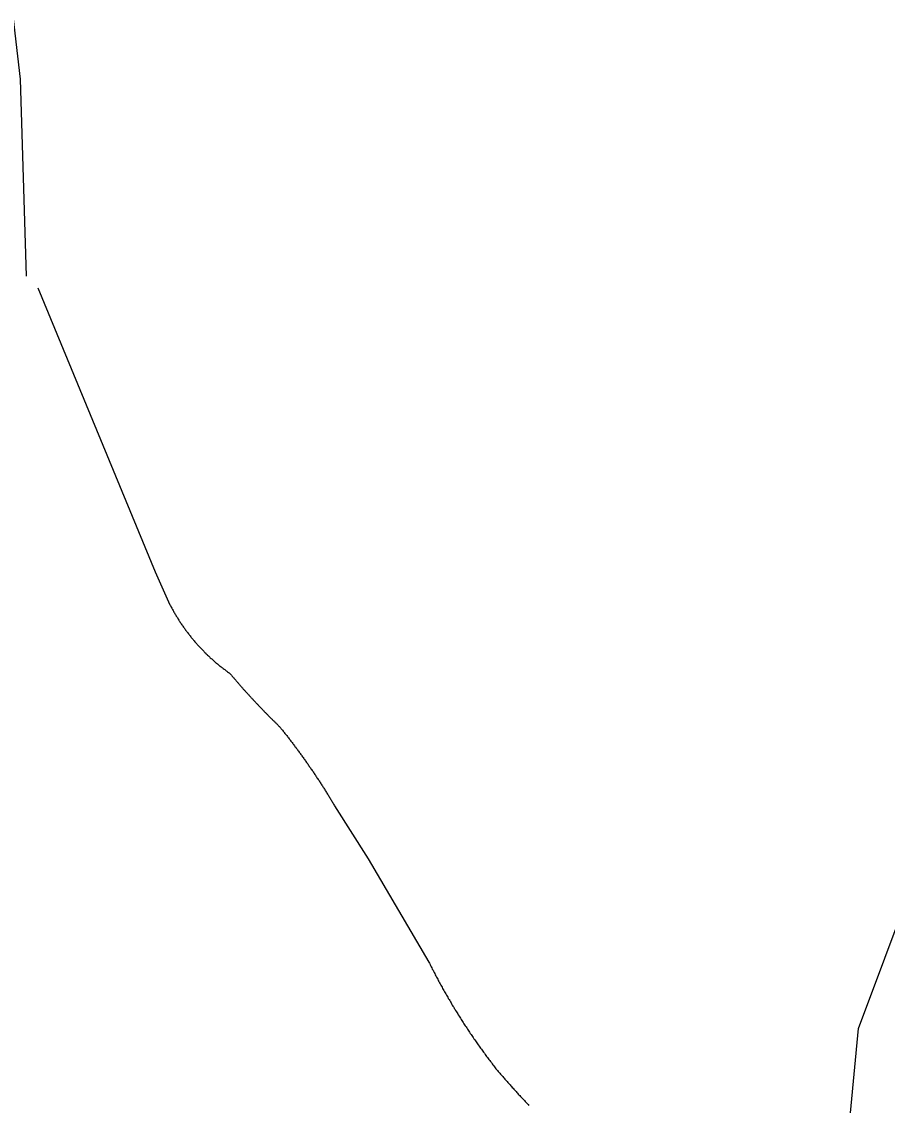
# Model space of a CAD drawing. Extents: x 1268485 to 1426702, y 514839 to 616766.
# Drawn here: x 1368086 to 1368974, y 579011 to 580122 of the extents above; entities that cross this region are included whole.
import ezdxf

# ---------------------------------------------------------------- set-up
doc = ezdxf.new("R2010")
doc.units = 0
for name, color, linetype in [('Old_Level_32', 7, 'Continuous'), ('Old_Level_35', 7, 'Continuous'), ('Old_Level_59', 7, 'Continuous')]:
    doc.layers.add(name, color=color, linetype=linetype)

msp = doc.modelspace()

# ---------------------------------------------------------------- linework, layer by layer
at = {"layer": 'Old_Level_32'}
msp.add_lwpolyline([(1368217.282, 582705.914), (1367806.591, 582008.866), (1367772.901, 581957.521), (1367769.012, 581895.193), (1367808.176, 581793.588), (1367899.501, 581643.001), (1367987.872, 581462.741), (1368008.807, 581392.086), (1368029.723, 581303.151), (1368034.952, 581198.524), (1368033.594, 581098.658), (1368052.865, 580858.211), (1368068.942, 580199.329), (1368084.629, 580063.313), (1368090.734, 579861.401)], dxfattribs=at)
at = {"layer": 'Old_Level_35'}
for p, q in [((1368102.989, 579849.255), (1368223.252, 579558.081)), ((1368223.252, 579558.081), (1368238.221, 579524.299))]:
    msp.add_line(p, q, dxfattribs=at)
for points in [[(1368238.221, 579524.299), (1368238.734, 579523.479), (1368239.246, 579522.607), (1368239.657, 579521.839), (1368240.169, 579520.916), (1368240.477, 579520.146), (1368240.989, 579519.275), (1368241.502, 579518.455), (1368242.015, 579517.635), (1368242.425, 579516.815), (1368242.835, 579515.943), (1368243.348, 579515.123), (1368243.86, 579514.302), (1368244.373, 579513.482), (1368244.885, 579512.714), (1368245.398, 579511.893), (1368245.911, 579511.073), (1368246.423, 579510.253), (1368246.833, 579509.433), (1368247.346, 579508.613), (1368247.859, 579507.792), (1368248.371, 579507.023), (1368248.884, 579506.203), (1368249.499, 579505.434), (1368250.012, 579504.614), (1368250.524, 579503.794), (1368251.139, 579503.076), (1368251.652, 579502.256), (1368252.165, 579501.487), (1368252.78, 579500.666), (1368253.293, 579499.949), (1368253.908, 579499.129), (1368254.42, 579498.36), (1368255.035, 579497.642), (1368255.548, 579496.822), (1368256.163, 579496.053), (1368256.676, 579495.335), (1368257.291, 579494.567), (1368257.906, 579493.797), (1368258.419, 579493.08), (1368259.034, 579492.311), (1368259.649, 579491.542), (1368260.264, 579490.824), (1368260.879, 579490.055), (1368261.392, 579489.338), (1368262.007, 579488.62), (1368262.622, 579487.851), (1368263.238, 579487.133), (1368263.853, 579486.415), (1368264.468, 579485.698), (1368265.083, 579484.98), (1368265.801, 579484.262), (1368266.416, 579483.545), (1368267.031, 579482.827), (1368267.646, 579482.109), (1368268.364, 579481.443), (1368268.979, 579480.726), (1368269.594, 579480.008), (1368270.209, 579479.29), (1368271.03, 579478.623), (1368271.645, 579477.957), (1368272.26, 579477.24), (1368272.978, 579476.573), (1368273.593, 579475.958), (1368274.208, 579475.24), (1368275.028, 579474.574), (1368275.643, 579473.856), (1368276.361, 579473.241), (1368276.976, 579472.574), (1368277.796, 579471.959), (1368278.411, 579471.241), (1368279.129, 579470.626), (1368279.744, 579469.96), (1368280.462, 579469.293), (1368281.282, 579468.678), (1368281.897, 579468.012), (1368282.615, 579467.397), (1368283.333, 579466.73), (1368284.153, 579466.115), (1368284.768, 579465.5), (1368285.486, 579464.885), (1368286.203, 579464.27), (1368287.024, 579463.706), (1368287.741, 579463.039), (1368288.459, 579462.424), (1368289.279, 579461.809), (1368289.997, 579461.246), (1368290.715, 579460.63), (1368291.535, 579460.066), (1368292.252, 579459.451), (1368292.97, 579458.888), (1368293.79, 579458.323), (1368294.508, 579457.76), (1368295.226, 579457.145), (1368296.046, 579456.58), (1368296.764, 579456.017), (1368297.481, 579455.452), (1368298.301, 579454.889), (1368299.122, 579454.325), (1368299.839, 579453.812)], [(1368299.839, 579453.812), (1368300.352, 579453.197), (1368300.865, 579452.633), (1368301.377, 579452.069), (1368301.787, 579451.506), (1368302.3, 579450.941), (1368302.71, 579450.378), (1368303.223, 579449.763), (1368303.735, 579449.198), (1368304.248, 579448.635), (1368304.761, 579448.071), (1368305.273, 579447.507), (1368305.786, 579446.943), (1368306.298, 579446.379), (1368306.709, 579445.815), (1368307.221, 579445.252), (1368307.734, 579444.687), (1368308.144, 579444.124), (1368308.657, 579443.509), (1368309.169, 579442.944), (1368309.579, 579442.381), (1368310.092, 579441.817), (1368310.605, 579441.253), (1368311.117, 579440.689), (1368311.63, 579440.125), (1368312.142, 579439.561), (1368312.655, 579438.997), (1368313.168, 579438.433), (1368313.578, 579437.87), (1368314.09, 579437.305), (1368314.603, 579436.742), (1368315.116, 579436.229), (1368315.628, 579435.665), (1368316.141, 579435.101), (1368316.654, 579434.589), (1368317.166, 579434.025), (1368317.576, 579433.461), (1368318.089, 579432.897), (1368318.704, 579432.333), (1368319.217, 579431.769), (1368319.729, 579431.205), (1368320.242, 579430.693), (1368320.755, 579430.129), (1368321.267, 579429.565), (1368321.78, 579429.001), (1368322.293, 579428.437), (1368322.703, 579427.873), (1368323.215, 579427.36), (1368323.728, 579426.797), (1368324.241, 579426.233), (1368324.753, 579425.669), (1368325.368, 579425.105), (1368325.881, 579424.644), (1368326.394, 579424.08), (1368326.906, 579423.516), (1368327.419, 579422.952), (1368327.829, 579422.439), (1368328.342, 579421.876), (1368328.854, 579421.311), (1368329.469, 579420.748), (1368329.982, 579420.235), (1368330.495, 579419.671), (1368331.007, 579419.107), (1368331.52, 579418.646), (1368332.033, 579418.082), (1368332.545, 579417.518), (1368333.16, 579417.005), (1368333.673, 579416.442), (1368334.083, 579415.877), (1368334.596, 579415.365), (1368335.108, 579414.801), (1368335.723, 579414.237), (1368336.236, 579413.776), (1368336.749, 579413.212), (1368337.261, 579412.699), (1368337.774, 579412.136), (1368338.389, 579411.623), (1368338.902, 579411.059), (1368339.414, 579410.495), (1368339.825, 579409.983), (1368340.542, 579409.418), (1368340.952, 579408.957), (1368341.465, 579408.393), (1368341.978, 579407.88), (1368342.593, 579407.317), (1368343.105, 579406.804), (1368343.618, 579406.24), (1368344.131, 579405.727), (1368344.746, 579405.164), (1368345.258, 579404.702), (1368345.771, 579404.189), (1368346.284, 579403.626), (1368346.899, 579403.113), (1368347.411, 579402.549), (1368347.924, 579402.088), (1368348.539, 579401.524), (1368348.949, 579401.011), (1368349.462, 579400.499), (1368349.975, 579399.935), (1368350.59, 579399.422)], [(1368350.59, 579399.422), (1368351.205, 579398.602), (1368351.923, 579397.885), (1368352.538, 579397.115), (1368353.153, 579396.295), (1368353.768, 579395.577), (1368354.383, 579394.757), (1368354.998, 579393.989), (1368355.614, 579393.168), (1368356.229, 579392.399), (1368356.844, 579391.63), (1368357.459, 579390.81), (1368358.177, 579390.041), (1368358.792, 579389.272), (1368359.407, 579388.452), (1368360.022, 579387.683), (1368360.637, 579386.863), (1368361.252, 579386.042), (1368361.765, 579385.325), (1368362.38, 579384.504), (1368362.995, 579383.684), (1368363.611, 579382.864), (1368364.226, 579382.146), (1368364.841, 579381.326), (1368365.456, 579380.506), (1368365.969, 579379.686), (1368366.584, 579378.917), (1368367.301, 579378.148), (1368367.917, 579377.328), (1368368.532, 579376.507), (1368369.044, 579375.687), (1368369.66, 579374.867), (1368370.275, 579374.047), (1368370.89, 579373.227), (1368371.403, 579372.458), (1368372.018, 579371.689), (1368372.633, 579370.868), (1368373.248, 579370.048), (1368373.761, 579369.228), (1368374.376, 579368.46), (1368374.991, 579367.639), (1368375.504, 579366.767), (1368376.119, 579365.947), (1368376.734, 579365.127), (1368377.247, 579364.307), (1368377.862, 579363.487), (1368378.477, 579362.666), (1368378.989, 579361.898), (1368379.605, 579361.078), (1368380.117, 579360.257), (1368380.732, 579359.386), (1368381.245, 579358.565), (1368381.86, 579357.745), (1368382.475, 579356.925), (1368382.988, 579356.105), (1368383.603, 579355.234), (1368384.116, 579354.413), (1368384.731, 579353.644), (1368385.244, 579352.824), (1368385.859, 579351.953), (1368386.371, 579351.133), (1368386.986, 579350.312), (1368387.499, 579349.441), (1368388.114, 579348.62), (1368388.627, 579347.8), (1368389.14, 579346.929), (1368389.755, 579346.109), (1368390.267, 579345.237), (1368390.882, 579344.417), (1368391.395, 579343.648), (1368391.908, 579342.726), (1368392.523, 579341.956), (1368393.036, 579341.085), (1368393.548, 579340.265), (1368394.163, 579339.393), (1368394.676, 579338.573), (1368395.086, 579337.702), (1368395.701, 579336.882), (1368396.214, 579336.01), (1368396.726, 579335.189), (1368397.239, 579334.318), (1368397.854, 579333.446), (1368398.367, 579332.626), (1368398.88, 579331.755), (1368399.392, 579330.935), (1368400.007, 579330.063), (1368400.52, 579329.192), (1368401.033, 579328.372), (1368401.545, 579327.5), (1368401.955, 579326.629), (1368402.673, 579325.757), (1368403.083, 579324.937), (1368403.596, 579324.066), (1368404.108, 579323.194), (1368404.621, 579322.374), (1368405.134, 579321.503), (1368405.646, 579320.631), (1368406.159, 579319.76), (1368406.671, 579318.888), (1368407.287, 579318.068)], [(1368407.287, 579318.068), (1368441.735, 579263.678), (1368503.866, 579157.769)], [(1368503.866, 579157.769), (1368504.481, 579156.538), (1368505.096, 579155.359), (1368505.712, 579154.18), (1368506.224, 579153.001), (1368506.839, 579151.822), (1368507.455, 579150.694), (1368508.172, 579149.515), (1368508.787, 579148.336), (1368509.3, 579147.106), (1368509.915, 579145.978), (1368510.53, 579144.799), (1368511.146, 579143.62), (1368511.761, 579142.44), (1368512.376, 579141.313), (1368512.991, 579140.134), (1368513.606, 579139.006), (1368514.221, 579137.827), (1368514.836, 579136.648), (1368515.452, 579135.52), (1368516.169, 579134.29), (1368516.784, 579133.213), (1368517.4, 579131.983), (1368518.015, 579130.855), (1368518.732, 579129.676), (1368519.348, 579128.549), (1368519.963, 579127.369), (1368520.578, 579126.241), (1368521.296, 579125.114), (1368522.013, 579123.935), (1368522.628, 579122.807), (1368523.244, 579121.679), (1368523.859, 579120.5), (1368524.576, 579119.372), (1368525.294, 579118.244), (1368526.012, 579117.117), (1368526.627, 579115.938), (1368527.242, 579114.81), (1368527.96, 579113.682), (1368528.575, 579112.555), (1368529.395, 579111.427), (1368530.01, 579110.299), (1368530.728, 579109.171), (1368531.343, 579108.043), (1368532.163, 579106.916), (1368532.779, 579105.788), (1368533.496, 579104.711), (1368534.111, 579103.583), (1368534.829, 579102.455), (1368535.649, 579101.328), (1368536.264, 579100.2), (1368536.982, 579099.072), (1368537.7, 579097.944), (1368538.417, 579096.868), (1368539.135, 579095.74), (1368539.853, 579094.612), (1368540.468, 579093.485), (1368541.288, 579092.459), (1368542.006, 579091.332), (1368542.724, 579090.204), (1368543.544, 579089.127), (1368544.159, 579087.999), (1368544.877, 579086.923), (1368545.594, 579085.795), (1368546.414, 579084.667), (1368547.132, 579083.642), (1368547.85, 579082.514), (1368548.67, 579081.437), (1368549.388, 579080.361), (1368550.105, 579079.234), (1368550.926, 579078.208), (1368551.643, 579077.081), (1368552.361, 579076.004), (1368553.079, 579074.927), (1368553.899, 579073.8), (1368554.617, 579072.774), (1368555.334, 579071.698), (1368556.154, 579070.621), (1368556.975, 579069.544), (1368557.795, 579068.417), (1368558.513, 579067.391), (1368559.23, 579066.315), (1368560.05, 579065.238), (1368560.871, 579064.213), (1368561.588, 579063.137), (1368562.409, 579062.06), (1368563.126, 579060.984), (1368564.049, 579059.959), (1368564.767, 579058.882), (1368565.484, 579057.806), (1368566.407, 579056.729), (1368567.125, 579055.755), (1368568.047, 579054.678), (1368568.765, 579053.602), (1368569.483, 579052.577), (1368570.406, 579051.5), (1368571.123, 579050.526), (1368572.046, 579049.449), (1368572.764, 579048.373), (1368573.584, 579047.399)], [(1368573.584, 579047.399), (1368574.404, 579046.476), (1368575.122, 579045.605), (1368575.839, 579044.733), (1368576.66, 579043.862), (1368577.377, 579042.99), (1368578.095, 579042.17), (1368578.915, 579041.299), (1368579.633, 579040.427), (1368580.351, 579039.556), (1368581.171, 579038.684), (1368581.888, 579037.864), (1368582.606, 579036.993), (1368583.426, 579036.121), (1368584.144, 579035.301), (1368584.862, 579034.43), (1368585.579, 579033.558), (1368586.502, 579032.687), (1368587.22, 579031.867), (1368588.04, 579030.995), (1368588.758, 579030.124), (1368589.475, 579029.303), (1368590.296, 579028.432), (1368591.013, 579027.611), (1368591.731, 579026.74), (1368592.654, 579025.868), (1368593.371, 579025.048), (1368594.089, 579024.177), (1368594.909, 579023.357), (1368595.627, 579022.485), (1368596.345, 579021.665), (1368597.267, 579020.794), (1368597.985, 579020.024), (1368598.703, 579019.102), (1368599.523, 579018.333), (1368600.241, 579017.461), (1368601.163, 579016.641), (1368601.881, 579015.77), (1368602.599, 579014.95), (1368603.419, 579014.078), (1368604.239, 579013.258), (1368604.957, 579012.387), (1368605.777, 579011.566), (1368606.495, 579010.746)]]:
    msp.add_lwpolyline(points, dxfattribs=at)
at = {"layer": 'Old_Level_59'}
for points in [[(1368944.626, 579089.589), (1369077.602, 579444.739), (1369077.602, 579851.716), (1369046.639, 579970.492), (1369007.778, 580039.47), (1368983.996, 580089.063)], [(1368705.637, 576783.573), (1368781.609, 576857.545), (1368887.621, 577137.698), (1368916.636, 577314.35), (1368906.691, 577623.107), (1368789.606, 578048.898), (1368768.691, 578226.575), (1368913.663, 578765.299), (1368944.626, 579089.589)]]:
    msp.add_lwpolyline(points, dxfattribs=at)

doc.saveas('drawing.dxf')
